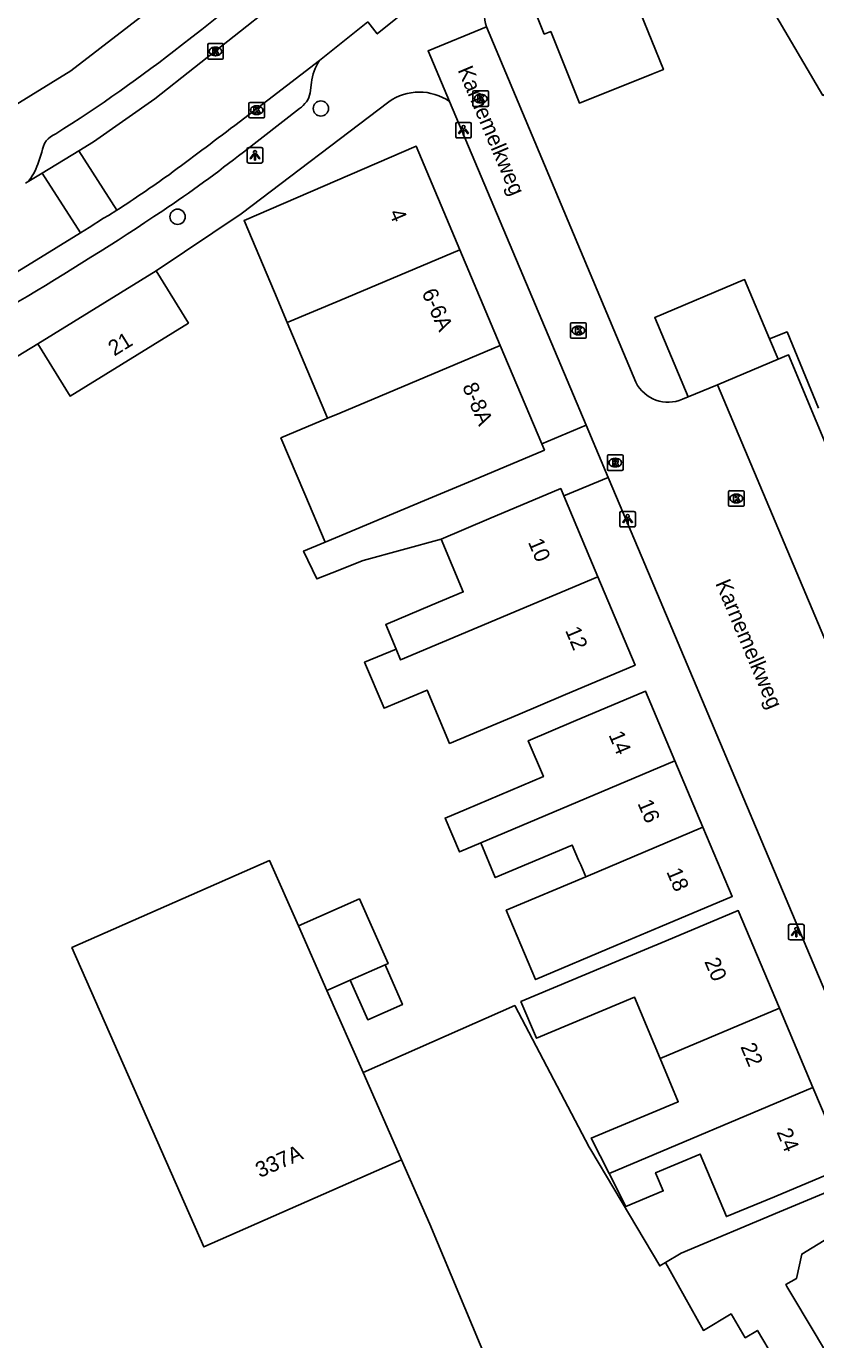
# Model space of a CAD drawing. Extents: x 163010 to 163853, y 382793 to 383982.
# Drawn here: x 163405.8 to 163456.4, y 383699.9 to 383784.1 of the extents above; entities that cross this region are included whole.
import ezdxf

# ---------------------------------------------------------------- set-up
doc = ezdxf.new("R2010")
doc.units = 0
for name, color, linetype in [('IMGEO_Boom', 7, 'Continuous'), ('IMGEO_Groenvoorziening', 7, 'Continuous'), ('IMGEO_Kolk', 7, 'Continuous'), ('IMGEO_Lichtpunt', 7, 'Continuous'), ('IMGEO_Muur', 7, 'Continuous'), ('IMGEO_Openbare_ruimte_label', 7, 'Continuous'), ('IMGEO_Pand', 7, 'Continuous'), ('IMGEO_Pand_nummerreeks', 7, 'Continuous'), ('IMGEO_Parkeervlak_open', 7, 'Continuous'), ('IMGEO_Rijbaan_lokaal_open', 7, 'Continuous'), ('IMGEO_Rioolput', 7, 'Continuous'), ('IMGEO_Voetpad_open', 7, 'Continuous')]:
    doc.layers.add(name, color=color, linetype=linetype)

msp = doc.modelspace()

# ---------------------------------------------------------------- linework, layer by layer
at = {"layer": 'IMGEO_Boom'}
for centre in [(163424.689, 383778.815), (163415.508, 383771.875)]:
    msp.add_circle(centre, 0.489, dxfattribs=at)
at = {"layer": 'IMGEO_Groenvoorziening'}
msp.add_lwpolyline([(163453.445, 383764.041), (163454.566, 383764.487), (163456.574, 383759.597)], dxfattribs=at)
at = {"layer": 'IMGEO_Kolk'}
for p, q in [((163417.436, 383782.049), (163417.436, 383782.901)), ((163417.511, 383782.975), (163418.363, 383782.975)), ((163417.924, 383782.755), (163417.949, 383782.755)), ((163418.437, 383782.901), (163418.437, 383782.049)), ((163418.363, 383781.975), (163417.511, 383781.975)), ((163417.947, 383782.195), (163417.922, 383782.195)), ((163434.433, 383779.024), (163434.433, 383779.876)), ((163434.508, 383779.95), (163435.36, 383779.95)), ((163435.434, 383779.876), (163435.434, 383779.024)), ((163420.077, 383778.283), (163420.077, 383779.135)), ((163420.152, 383779.209), (163421.004, 383779.209)), ((163420.565, 383778.989), (163420.59, 383778.989)), ((163421.078, 383779.135), (163421.078, 383778.283)), ((163435.36, 383778.95), (163434.508, 383778.95)), ((163434.944, 383779.17), (163434.919, 383779.17)), ((163434.921, 383779.73), (163434.946, 383779.73)), ((163421.004, 383778.209), (163420.152, 383778.209)), ((163420.588, 383778.429), (163420.563, 383778.429)), ((163440.689, 383764.158), (163440.689, 383765.01)), ((163440.764, 383765.084), (163441.616, 383765.084)), ((163441.177, 383764.864), (163441.202, 383764.864)), ((163441.69, 383765.01), (163441.69, 383764.158)), ((163441.616, 383764.084), (163440.764, 383764.084)), ((163441.2, 383764.304), (163441.175, 383764.304)), ((163450.813, 383753.387), (163450.813, 383754.239)), ((163450.888, 383754.313), (163451.74, 383754.313)), ((163451.301, 383754.093), (163451.326, 383754.093)), ((163451.814, 383754.239), (163451.814, 383753.387)), ((163451.74, 383753.313), (163450.888, 383753.313)), ((163451.324, 383753.533), (163451.299, 383753.533))]:
    msp.add_line(p, q, dxfattribs=at)
for points in [[(163417.436, 383782.049), (163417.436, 383782.901)], [(163417.511, 383782.975), (163418.363, 383782.975)], [(163417.757, 383782.675), (163417.88, 383782.675), (163417.88, 383782.524), (163418.01, 383782.675), (163418.174, 383782.675), (163418.028, 383782.524), (163418.181, 383782.275), (163418.029, 383782.275), (163417.944, 383782.439), (163417.88, 383782.372), (163417.88, 383782.275), (163417.757, 383782.275), (163417.757, 383782.675)], [(163418.437, 383782.901), (163418.437, 383782.049)], [(163418.363, 383781.975), (163417.511, 383781.975)], [(163434.433, 383779.024), (163434.433, 383779.876)], [(163434.508, 383779.95), (163435.36, 383779.95)], [(163435.434, 383779.876), (163435.434, 383779.024)], [(163420.077, 383778.283), (163420.077, 383779.135)], [(163420.152, 383779.209), (163421.004, 383779.209)], [(163421.078, 383779.135), (163421.078, 383778.283)], [(163435.36, 383778.95), (163434.508, 383778.95)], [(163434.754, 383779.65), (163434.877, 383779.65), (163434.877, 383779.499), (163435.007, 383779.65), (163435.171, 383779.65), (163435.025, 383779.499), (163435.178, 383779.25), (163435.026, 383779.25), (163434.941, 383779.414), (163434.877, 383779.347), (163434.877, 383779.25), (163434.754, 383779.25), (163434.754, 383779.65)], [(163421.004, 383778.209), (163420.152, 383778.209)], [(163420.398, 383778.909), (163420.521, 383778.909), (163420.521, 383778.758), (163420.651, 383778.909), (163420.815, 383778.909), (163420.669, 383778.758), (163420.822, 383778.509), (163420.67, 383778.509), (163420.585, 383778.673), (163420.521, 383778.606), (163420.521, 383778.509), (163420.398, 383778.509), (163420.398, 383778.909)], [(163440.689, 383764.158), (163440.689, 383765.01)], [(163440.764, 383765.084), (163441.616, 383765.084)], [(163441.01, 383764.784), (163441.133, 383764.784), (163441.133, 383764.633), (163441.263, 383764.784), (163441.427, 383764.784), (163441.281, 383764.633), (163441.434, 383764.384), (163441.282, 383764.384), (163441.197, 383764.548), (163441.133, 383764.481), (163441.133, 383764.384), (163441.01, 383764.384), (163441.01, 383764.784)], [(163441.69, 383765.01), (163441.69, 383764.158)], [(163441.616, 383764.084), (163440.764, 383764.084)], [(163450.813, 383753.387), (163450.813, 383754.239)], [(163450.888, 383754.313), (163451.74, 383754.313)], [(163451.134, 383754.013), (163451.257, 383754.013), (163451.257, 383753.862), (163451.387, 383754.013), (163451.551, 383754.013), (163451.405, 383753.862), (163451.558, 383753.613), (163451.406, 383753.613), (163451.321, 383753.777), (163451.257, 383753.71), (163451.257, 383753.613), (163451.134, 383753.613), (163451.134, 383754.013)], [(163451.814, 383754.239), (163451.814, 383753.387)], [(163451.74, 383753.313), (163450.888, 383753.313)]]:
    msp.add_lwpolyline(points, dxfattribs=at)
for centre, start, end in [((163417.513, 383782.899), 91.55205, 178.44795), ((163417.513, 383782.899), 91.55205, 178.44795), ((163418.361, 383782.899), 1.55205, 88.44795), ((163418.361, 383782.899), 1.55205, 88.44795), ((163417.513, 383782.051), 181.55205, 268.44795), ((163417.513, 383782.051), 181.55205, 268.44795), ((163418.361, 383782.051), 271.55205, 358.44795), ((163418.361, 383782.051), 271.55205, 358.44795), ((163434.51, 383779.874), 91.55205, 178.44795), ((163434.51, 383779.874), 91.55205, 178.44795), ((163435.358, 383779.874), 1.55205, 88.44795), ((163435.358, 383779.874), 1.55205, 88.44795), ((163420.154, 383779.133), 91.55205, 178.44795), ((163420.154, 383779.133), 91.55205, 178.44795), ((163421.002, 383779.133), 1.55205, 88.44795), ((163421.002, 383779.133), 1.55205, 88.44795), ((163434.51, 383779.026), 181.55205, 268.44795), ((163434.51, 383779.026), 181.55205, 268.44795), ((163435.358, 383779.026), 271.55205, 358.44795), ((163435.358, 383779.026), 271.55205, 358.44795), ((163420.154, 383778.285), 181.55205, 268.44795), ((163420.154, 383778.285), 181.55205, 268.44795), ((163421.002, 383778.285), 271.55205, 358.44795), ((163421.002, 383778.285), 271.55205, 358.44795), ((163440.766, 383765.008), 91.55205, 178.44795), ((163440.766, 383765.008), 91.55205, 178.44795), ((163441.614, 383765.008), 1.55205, 88.44795), ((163441.614, 383765.008), 1.55205, 88.44795), ((163440.766, 383764.16), 181.55205, 268.44795), ((163440.766, 383764.16), 181.55205, 268.44795), ((163441.614, 383764.16), 271.55205, 358.44795), ((163441.614, 383764.16), 271.55205, 358.44795), ((163450.89, 383754.237), 91.55205, 178.44795), ((163450.89, 383754.237), 91.55205, 178.44795), ((163451.738, 383754.237), 1.55205, 88.44795), ((163451.738, 383754.237), 1.55205, 88.44795), ((163450.89, 383753.389), 181.55205, 268.44795), ((163450.89, 383753.389), 181.55205, 268.44795), ((163451.738, 383753.389), 271.55205, 358.44795), ((163451.738, 383753.389), 271.55205, 358.44795)]:
    msp.add_arc(centre, 0.0765, start, end, dxfattribs=at)
for centre, major_axis, ratio, start_param, end_param in [((163417.923, 383782.475), (-0.387, 0.002), 0.722429, 4.712389, 7.853982), ((163417.948, 383782.475), (-0.39, 0.002), 0.717154, 1.570796, 4.712389), ((163420.564, 383778.709), (-0.387, 0.002), 0.722429, 4.712389, 7.853982), ((163420.589, 383778.709), (-0.39, 0.002), 0.717154, 1.570796, 4.712389), ((163434.92, 383779.45), (-0.387, 0.002), 0.722429, 4.712389, 7.853982), ((163434.945, 383779.45), (-0.39, 0.002), 0.717154, 1.570796, 4.712389), ((163441.176, 383764.584), (-0.387, 0.002), 0.722429, 4.712389, 7.853982), ((163441.201, 383764.584), (-0.39, 0.002), 0.717154, 1.570796, 4.712389), ((163451.3, 383753.813), (-0.387, 0.002), 0.722429, 4.712389, 7.853982), ((163451.325, 383753.813), (-0.39, 0.002), 0.717154, 1.570796, 4.712389)]:
    msp.add_ellipse(centre, major_axis=major_axis, ratio=ratio, start_param=start_param, end_param=end_param, dxfattribs=at)
at = {"layer": 'IMGEO_Lichtpunt'}
for p, q in [((163433.33, 383777.826), (163433.33, 383777.019)), ((163433.33, 383777.826), (163433.33, 383777.019)), ((163434.232, 383777.921), (163433.424, 383777.921)), ((163434.232, 383777.921), (163433.424, 383777.921)), ((163434.326, 383777.019), (163434.326, 383777.826)), ((163434.326, 383777.019), (163434.326, 383777.826)), ((163433.424, 383776.925), (163434.232, 383776.925)), ((163433.424, 383776.925), (163434.232, 383776.925)), ((163419.968, 383776.22), (163419.968, 383775.413)), ((163419.968, 383776.22), (163419.968, 383775.413)), ((163420.87, 383776.315), (163420.062, 383776.315)), ((163420.87, 383776.315), (163420.062, 383776.315)), ((163420.964, 383775.413), (163420.964, 383776.22)), ((163420.964, 383775.413), (163420.964, 383776.22)), ((163420.062, 383775.319), (163420.87, 383775.319)), ((163420.062, 383775.319), (163420.87, 383775.319)), ((163443.847, 383752.885), (163443.847, 383752.078)), ((163443.847, 383752.885), (163443.847, 383752.078)), ((163444.749, 383752.98), (163443.941, 383752.98)), ((163444.749, 383752.98), (163443.941, 383752.98)), ((163444.843, 383752.078), (163444.843, 383752.885)), ((163444.843, 383752.078), (163444.843, 383752.885)), ((163443.941, 383751.984), (163444.749, 383751.984)), ((163443.941, 383751.984), (163444.749, 383751.984)), ((163454.659, 383726.415), (163454.659, 383725.608)), ((163454.659, 383726.415), (163454.659, 383725.608)), ((163455.561, 383726.51), (163454.753, 383726.51)), ((163455.561, 383726.51), (163454.753, 383726.51)), ((163455.655, 383725.608), (163455.655, 383726.415)), ((163455.655, 383725.608), (163455.655, 383726.415)), ((163454.753, 383725.514), (163455.561, 383725.514)), ((163454.753, 383725.514), (163455.561, 383725.514))]:
    msp.add_line(p, q, dxfattribs=at)
for points in [[(163433.704, 383777.49), (163433.743, 383777.462), (163433.555, 383777.2), (163433.517, 383777.227), (163433.704, 383777.49)], [(163433.806, 383777.442), (163433.853, 383777.442), (163433.853, 383777.12), (163433.806, 383777.12), (163433.806, 383777.442)], [(163433.916, 383777.462), (163433.954, 383777.489), (163434.141, 383777.227), (163434.102, 383777.199), (163433.916, 383777.462)], [(163420.342, 383775.884), (163420.381, 383775.856), (163420.193, 383775.594), (163420.155, 383775.621), (163420.342, 383775.884)], [(163420.444, 383775.836), (163420.491, 383775.836), (163420.491, 383775.514), (163420.444, 383775.514), (163420.444, 383775.836)], [(163420.554, 383775.856), (163420.592, 383775.883), (163420.779, 383775.621), (163420.74, 383775.593), (163420.554, 383775.856)], [(163444.221, 383752.549), (163444.26, 383752.521), (163444.072, 383752.259), (163444.034, 383752.286), (163444.221, 383752.549)], [(163444.323, 383752.501), (163444.37, 383752.501), (163444.37, 383752.179), (163444.323, 383752.179), (163444.323, 383752.501)], [(163444.433, 383752.521), (163444.471, 383752.548), (163444.658, 383752.286), (163444.619, 383752.258), (163444.433, 383752.521)], [(163455.033, 383726.079), (163455.072, 383726.051), (163454.884, 383725.789), (163454.846, 383725.816), (163455.033, 383726.079)], [(163455.135, 383726.031), (163455.182, 383726.031), (163455.182, 383725.709), (163455.135, 383725.709), (163455.135, 383726.031)], [(163455.245, 383726.051), (163455.283, 383726.078), (163455.47, 383725.816), (163455.431, 383725.788), (163455.245, 383726.051)]]:
    msp.add_lwpolyline(points, dxfattribs=at)
for centre in [(163433.829, 383777.624), (163420.467, 383776.018), (163444.346, 383752.683), (163455.158, 383726.213)]:
    msp.add_circle(centre, 0.0994, dxfattribs=at)
for centre, start, end in [((163433.424, 383777.826), 90, 180), ((163433.424, 383777.826), 90, 180), ((163434.232, 383777.826), 0, 90), ((163434.232, 383777.826), 0, 90), ((163433.424, 383777.019), 180, 270), ((163433.424, 383777.019), 180, 270), ((163434.232, 383777.019), 270, 0), ((163434.232, 383777.019), 270, 360), ((163420.062, 383776.22), 90, 180), ((163420.062, 383776.22), 90, 180), ((163420.87, 383776.22), 0, 90), ((163420.87, 383776.22), 0, 90), ((163420.062, 383775.413), 180, 270), ((163420.062, 383775.413), 180, 270), ((163420.87, 383775.413), 270, 0), ((163420.87, 383775.413), 270, 360), ((163443.941, 383752.885), 90, 180), ((163443.941, 383752.885), 90, 180), ((163444.749, 383752.885), 0, 90), ((163444.749, 383752.885), 0, 90), ((163443.941, 383752.078), 180, 270), ((163443.941, 383752.078), 180, 270), ((163444.749, 383752.078), 270, 0), ((163444.749, 383752.078), 270, 360), ((163454.753, 383726.415), 90, 180), ((163454.753, 383726.415), 90, 180), ((163455.561, 383726.415), 0, 90), ((163455.561, 383726.415), 0, 90), ((163454.753, 383725.608), 180, 270), ((163454.753, 383725.608), 180, 270), ((163455.561, 383725.608), 270, 0), ((163455.561, 383725.608), 270, 360)]:
    msp.add_arc(centre, 0.0946, start, end, dxfattribs=at)
at = {"layer": 'IMGEO_Muur'}
msp.add_lwpolyline([(163419.588, 383772.073), (163414.13, 383768.414)], dxfattribs=at)
at = {"layer": 'IMGEO_Pand'}
for points in [[(163445.901, 383781.018), (163441.255, 383779.168), (163439.417, 383783.745), (163439.004, 383783.586), (163437.997, 383786.123), (163438.375, 383786.279), (163437.909, 383787.514), (163443.289, 383789.641), (163445.156, 383785.003), (163446.641, 383781.312), (163445.901, 383781.018)], [(163461.702, 383782.503), (163456.863, 383779.658), (163453.639, 383785.143), (163458.478, 383787.987), (163461.702, 383782.503)], [(163422.533, 383765.09), (163421.713, 383767.035), (163419.77, 383771.641), (163430.797, 383776.399), (163433.598, 383769.758)], [(163433.598, 383769.758), (163425.905, 383766.513), (163422.533, 383765.09)], [(163436.186, 383763.62), (163433.598, 383769.758)], [(163406.546, 383763.737), (163414.13, 383768.414)], [(163414.13, 383768.414), (163416.203, 383765.053), (163408.619, 383760.376), (163406.546, 383763.737)], [(163448.231, 383760.32), (163446.082, 383765.416), (163451.841, 383767.845), (163453.445, 383764.041)], [(163422.533, 383765.09), (163425.12, 383758.954)], [(163453.99, 383762.749), (163453.445, 383764.041)], [(163425.12, 383758.954), (163425.905, 383759.283), (163428.495, 383760.375), (163436.186, 383763.62)], [(163436.186, 383763.62), (163438.845, 383757.315)], [(163450.099, 383761.108), (163453.99, 383762.749)], [(163450.099, 383761.108), (163448.231, 383760.32)], [(163424.956, 383751.015), (163423.651, 383754.094), (163422.124, 383757.7), (163425.12, 383758.954)], [(163438.845, 383757.315), (163439.013, 383756.917), (163434.406, 383754.974), (163431.327, 383753.69), (163424.956, 383751.015)], [(163432.387, 383751.206), (163435.455, 383752.5), (163440.062, 383754.443), (163440.259, 383753.974)], [(163440.259, 383753.974), (163441.931, 383750), (163442.443, 383748.782)], [(163429.505, 383744.16), (163428.844, 383745.724), (163431.824, 383746.983), (163433.807, 383747.821), (163432.387, 383751.206)], [(163442.443, 383748.782), (163444.826, 383743.12), (163440.22, 383741.175), (163437.306, 383739.944), (163432.939, 383738.11), (163431.498, 383741.528), (163428.734, 383740.363), (163427.491, 383743.311), (163429.505, 383744.16)], [(163442.443, 383748.782), (163429.8, 383743.463), (163429.505, 383744.16)], [(163447.377, 383736.986), (163445.491, 383741.452), (163440.885, 383739.507), (163437.975, 383738.278), (163438.946, 383735.979), (163434.015, 383733.896), (163432.648, 383733.319), (163433.563, 383731.153), (163434.93, 383731.73)], [(163434.93, 383731.73), (163447.377, 383736.986)], [(163447.377, 383736.986), (163449.174, 383732.732)], [(163449.174, 383732.732), (163451.046, 383728.299), (163446.44, 383726.354), (163443.599, 383725.154), (163438.447, 383722.964), (163436.571, 383727.41), (163441.658, 383729.558)], [(163441.658, 383729.558), (163449.174, 383732.732)], [(163441.658, 383729.558), (163441.337, 383730.318), (163441.207, 383730.626), (163440.798, 383731.593), (163435.867, 383729.511), (163434.93, 383731.73)], [(163423.249, 383726.41), (163421.403, 383730.597), (163408.734, 383725.017), (163417.185, 383705.829), (163429.86, 383711.419)], [(163428.798, 383723.904), (163428.991, 383723.99), (163427.163, 383728.136), (163423.249, 383726.41)], [(163446.429, 383717.906), (163444.789, 383721.83), (163438.502, 383719.203), (163437.505, 383721.559), (163443.781, 383724.188), (163446.817, 383725.457), (163451.43, 383727.385), (163454.072, 383721.138)], [(163423.249, 383726.41), (163425.078, 383722.264)], [(163426.573, 383722.923), (163428.798, 383723.904)], [(163426.573, 383722.923), (163427.691, 383720.387), (163429.916, 383721.368), (163428.798, 383723.904)], [(163425.078, 383722.264), (163426.573, 383722.923)], [(163427.393, 383717.013), (163425.078, 383722.264)], [(163427.393, 383717.013), (163437.116, 383721.301), (163441.88, 383712.227), (163441.992, 383712.04), (163446.407, 383704.605), (163446.777, 383704.826)], [(163454.072, 383721.138), (163446.429, 383717.906)], [(163454.072, 383721.138), (163456.223, 383716.054)], [(163443.164, 383710.532), (163442.015, 383712.806), (163447.587, 383715.135), (163446.429, 383717.906)], [(163429.86, 383711.419), (163427.393, 383717.013)], [(163456.223, 383716.054), (163458.371, 383710.975), (163453.758, 383709.047), (163450.676, 383707.773), (163448.996, 383711.778), (163446.138, 383710.583), (163446.626, 383709.415), (163444.234, 383708.415), (163443.164, 383710.532)], [(163443.164, 383710.532), (163456.223, 383716.054)], [(163443.635, 383681.983), (163441.156, 383686.136), (163438.999, 383689.749), (163431.669, 383707.284), (163429.86, 383711.419)], [(163446.777, 383704.826), (163447.787, 383705.429), (163454.082, 383708.07), (163458.694, 383709.998)], [(163461.143, 383692.244), (163454.999, 383702.541), (163454.556, 383703.283), (163454.482, 383703.407), (163455.163, 383703.796), (163455.507, 383705.364), (163459.583, 383707.87)], [(163455.298, 383688.755), (163451.26, 383695.521), (163450.553, 383696.706), (163453.766, 383698.623), (163452.663, 383700.471), (163451.884, 383700.006), (163450.974, 383701.53), (163449.207, 383700.475), (163446.777, 383704.826)]]:
    msp.add_lwpolyline(points, dxfattribs=at)
at = {"layer": 'IMGEO_Parkeervlak_open'}
msp.add_lwpolyline([(163465.925, 383735.926), (163460.072, 383750), (163454.656, 383763.022), (163453.99, 383762.749)], dxfattribs=at)
at = {"layer": 'IMGEO_Rijbaan_lokaal_open'}
for points in [[(163409.179, 383776.11), (163410.126, 383776.685), (163414.038, 383779.443), (163426.755, 383789.511), (163440.212, 383800.888), (163447.677, 383807.69), (163459.784, 383819.079), (163462.387, 383822.049)], [(163427.688, 383784.366), (163424.604, 383781.893)], [(163432.933, 383779.266), (163431.561, 383782.519), (163435.299, 383784.061)], [(163435.299, 383784.061), (163444.875, 383761.26)], [(163419.167, 383777.725), (163424.604, 383781.893)], [(163441.686, 383758.513), (163432.933, 383779.266)], [(163409.179, 383776.11), (163406.826, 383774.68)], [(163411.616, 383772.295), (163409.179, 383776.11)], [(163405.765, 383774.035), (163405.874, 383774.101)], [(163406.826, 383774.68), (163405.874, 383774.101)], [(163406.826, 383774.68), (163409.286, 383770.841)], [(163409.286, 383770.841), (163409.83, 383771.185), (163410.765, 383771.776), (163411.075, 383771.965), (163411.616, 383772.295)], [(163333.013, 383728.021), (163364.428, 383743.951), (163370.965, 383747.638), (163403.489, 383767.296), (163406.162, 383768.914), (163409.286, 383770.841)], [(163462.572, 383734.532), (163461.499, 383734.106), (163454.789, 383750), (163450.099, 383761.108)], [(163447.869, 383760.172), (163448.231, 383760.32)], [(163441.686, 383758.513), (163443.099, 383755.163)], [(163461.602, 383711.293), (163445.277, 383750), (163443.099, 383755.163)]]:
    msp.add_lwpolyline(points, dxfattribs=at)
for centre, radius, start, end in [((162785.332, 384619.725), 1053.903, 306.685555, 306.97143), ((163358.926, 383853.185), 96.537, 303.07911, 305.47975), ((163446.952, 383762.313), 2.329, 206.87854, 293.17984)]:
    msp.add_arc(centre, radius, start, end, dxfattribs=at)
at = {"layer": 'IMGEO_Rioolput'}
for p, q in [((163443.052, 383755.686), (163443.052, 383756.538)), ((163443.127, 383756.612), (163443.979, 383756.612)), ((163443.54, 383756.392), (163443.565, 383756.392)), ((163444.053, 383756.538), (163444.053, 383755.686)), ((163443.979, 383755.612), (163443.127, 383755.612)), ((163443.563, 383755.832), (163443.538, 383755.832))]:
    msp.add_line(p, q, dxfattribs=at)
for points in [[(163443.052, 383755.686), (163443.052, 383756.538)], [(163443.127, 383756.612), (163443.979, 383756.612)], [(163443.641, 383756.31), (163443.389, 383756.312), (163443.389, 383755.912)], [(163443.567, 383756.231), (163443.513, 383756.231), (163443.513, 383756.15)], [(163444.053, 383756.538), (163444.053, 383755.686)], [(163443.979, 383755.612), (163443.127, 383755.612)], [(163443.389, 383755.912), (163443.513, 383755.912), (163443.513, 383756.074), (163443.524, 383756.074)], [(163443.513, 383756.15), (163443.565, 383756.15)], [(163443.571, 383756.045), (163443.642, 383755.912), (163443.782, 383755.912), (163443.717, 383756.038)]]:
    msp.add_lwpolyline(points, dxfattribs=at)
for centre, radius, start, end in [((163443.129, 383756.536), 0.0765, 91.55205, 178.44795), ((163443.129, 383756.536), 0.0765, 91.55205, 178.44795), ((163443.573, 383756.135), 0.0964, 77.00612, 93.18647), ((163443.587, 383756.192), 0.0378, 276.66336, 79.67722), ((163443.64, 383756.2), 0.109, 350.36119, 89.41601), ((163443.977, 383756.536), 0.0765, 1.55205, 88.44795), ((163443.977, 383756.536), 0.0765, 1.55205, 88.44795), ((163443.129, 383755.688), 0.0765, 181.55205, 268.44795), ((163443.129, 383755.688), 0.0765, 181.55205, 268.44795), ((163443.523, 383756.021), 0.0533, 26.02933, 88.69889), ((163443.549, 383756.339), 0.19, 274.7715, 282.96867), ((163443.638, 383756.2), 0.112, 277.58423, 350.98172), ((163443.622, 383755.985), 0.108, 29.51342, 73.79051), ((163443.977, 383755.688), 0.0765, 271.55205, 358.44795), ((163443.977, 383755.688), 0.0765, 271.55205, 358.44795)]:
    msp.add_arc(centre, radius, start, end, dxfattribs=at)
for centre, major_axis, ratio, start_param, end_param in [((163443.539, 383756.112), (-0.387, 0.002), 0.722429, 4.712389, 7.853982), ((163443.564, 383756.112), (-0.39, 0.002), 0.717154, 1.570796, 4.712389)]:
    msp.add_ellipse(centre, major_axis=major_axis, ratio=ratio, start_param=start_param, end_param=end_param, dxfattribs=at)
at = {"layer": 'IMGEO_Voetpad_open'}
for points in [[(163434.783, 383802.404), (163434.654, 383802.288), (163426.183, 383795.121), (163417.686, 383788.196), (163408.658, 383781.229), (163402.507, 383777.454), (163400.374, 383776.353)], [(163433.726, 383789.292), (163434.374, 383788.518), (163428.301, 383783.598), (163427.688, 383784.366)], [(163424.09, 383780.473), (163424.006, 383779.814)], [(163414.13, 383768.414), (163419.588, 383772.073), (163429.038, 383779.239)], [(163423.322, 383778.819), (163419.722, 383776.022)], [(163406.549, 383775.253), (163406.811, 383776.024)], [(163336.122, 383724.213), (163369.221, 383741.065), (163384.042, 383750), (163406.546, 383763.737)], [(163438.845, 383757.315), (163441.686, 383758.513)], [(163443.099, 383755.163), (163440.259, 383753.974)], [(163432.387, 383751.206), (163427.395, 383749.839), (163425.402, 383749.039), (163424.44, 383748.654), (163423.583, 383750.439), (163424.956, 383751.015)]]:
    msp.add_lwpolyline(points, dxfattribs=at)
for centre, radius, start, end in [((163116.478, 384168.928), 488.471, 307.78462, 310.86242), ((163438.121, 383784.992), 2.972, 133.25485, 198.24619), ((163356.609, 383858.22), 95.788, 302.23373, 308.13669), ((163427.31, 383780.11), 3.241, 146.62725, 173.57509), ((163422.451, 383780.15), 1.591, 303.19289, 347.79496), ((163431.005, 383776.474), 3.393, 55.37269, 125.42164), ((163408.229, 383775.871), 1.426, 111.76031, 173.8296), ((163366.807, 383843.238), 85.546, 303.93195, 308.21116), ((163403.822, 383776.077), 2.849, 316.08012, 343.1846), ((163299.373, 383944.941), 207.572, 300.67787, 303.70508)]:
    msp.add_arc(centre, radius, start, end, dxfattribs=at)

# ---------------------------------------------------------------- texts
at = {"layer": 'IMGEO_Openbare_ruimte_label'}
for p in [(163433.441, 383781.289), (163449.951, 383748.373)]:
    msp.add_text('Karnemelkweg', height=1, rotation=292.89759, dxfattribs=at).set_placement(p)
at = {"layer": 'IMGEO_Pand_nummerreeks'}
for s, rotation, p in [('4', 292.86625, (163429.037, 383772.131)), ('6-6A', 294.09266, (163431.127, 383767.011)), ('21', 31.66184, (163411.452, 383762.91)), ('8-8A', 292.86654, (163433.732, 383760.998)), ('10', 292.80924, (163437.946, 383751.016)), ('12', 292.81827, (163440.325, 383745.36)), ('14', 292.89518, (163443.108, 383738.661)), ('16', 292.89518, (163444.96, 383734.276)), ('18', 292.89518, (163446.813, 383729.889)), ('20', 292.92709, (163449.245, 383724.13)), ('22', 292.92709, (163451.557, 383718.665)), ('24', 292.92709, (163453.871, 383713.193)), ('337A', 23.77775, (163420.773, 383710.238))]:
    msp.add_text(s, height=1, rotation=rotation, dxfattribs=at).set_placement(p)

doc.saveas('drawing.dxf')
